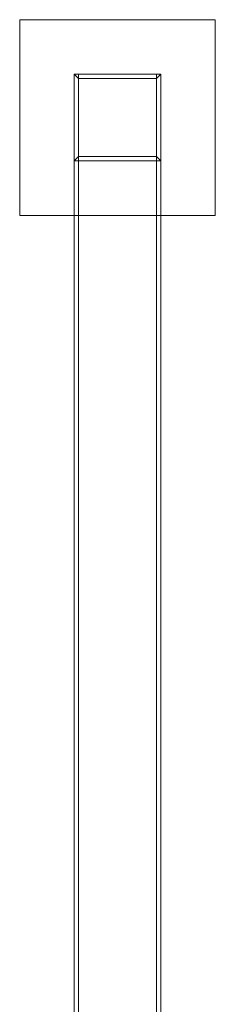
# Model space of a CAD drawing. Header units: millimetres. Extents: x -4395 to 65662, y -65530 to 6847.
# Tile 738 of 1034: x 24230 to 24410, y -16606 to -15700. Entities that reach past the tile are written whole.
import ezdxf

# ---------------------------------------------------------------- set-up
doc = ezdxf.new("R2010")
doc.units = ezdxf.units.MM
doc.layers.add('superior_C02', color=7, linetype='Continuous', lineweight=0)

msp = doc.modelspace()

# ---------------------------------------------------------------- linework, layer by layer
at = {"layer": 'superior_C02'}
for p, q in [((24230.488, -15880), (24230.488, -15700)), ((24230.488, -15700), (24410.488, -15700)), ((24410.488, -15700), (24410.488, -15880)), ((24360.488, -15750), (24280.488, -15750)), ((24284.488, -15754), (24280.488, -15750)), ((24280.488, -15750), (24280.488, -15830)), ((24280.488, -15750), (24280.488, -20250)), ((24284.488, -15750), (24280.488, -15750)), ((24284.488, -20250), (24284.488, -15750)), ((24284.488, -15750), (24356.488, -15750)), ((24356.488, -15754), (24360.488, -15750)), ((24356.488, -15750), (24356.488, -20250)), ((24360.488, -15750), (24356.488, -15750)), ((24360.488, -15830), (24360.488, -15750)), ((24360.488, -20250), (24360.488, -15750)), ((24356.488, -15754), (24284.488, -15754)), ((24284.488, -15754), (24284.488, -15826)), ((24356.488, -15826), (24356.488, -15754)), ((24280.488, -15830), (24284.488, -15826)), ((24280.488, -15830), (24360.488, -15830)), ((24284.488, -15826), (24356.488, -15826)), ((24356.488, -15826), (24360.488, -15830)), ((24410.488, -15880), (24230.488, -15880))]:
    msp.add_line(p, q, dxfattribs=at)

doc.saveas('drawing.dxf')
